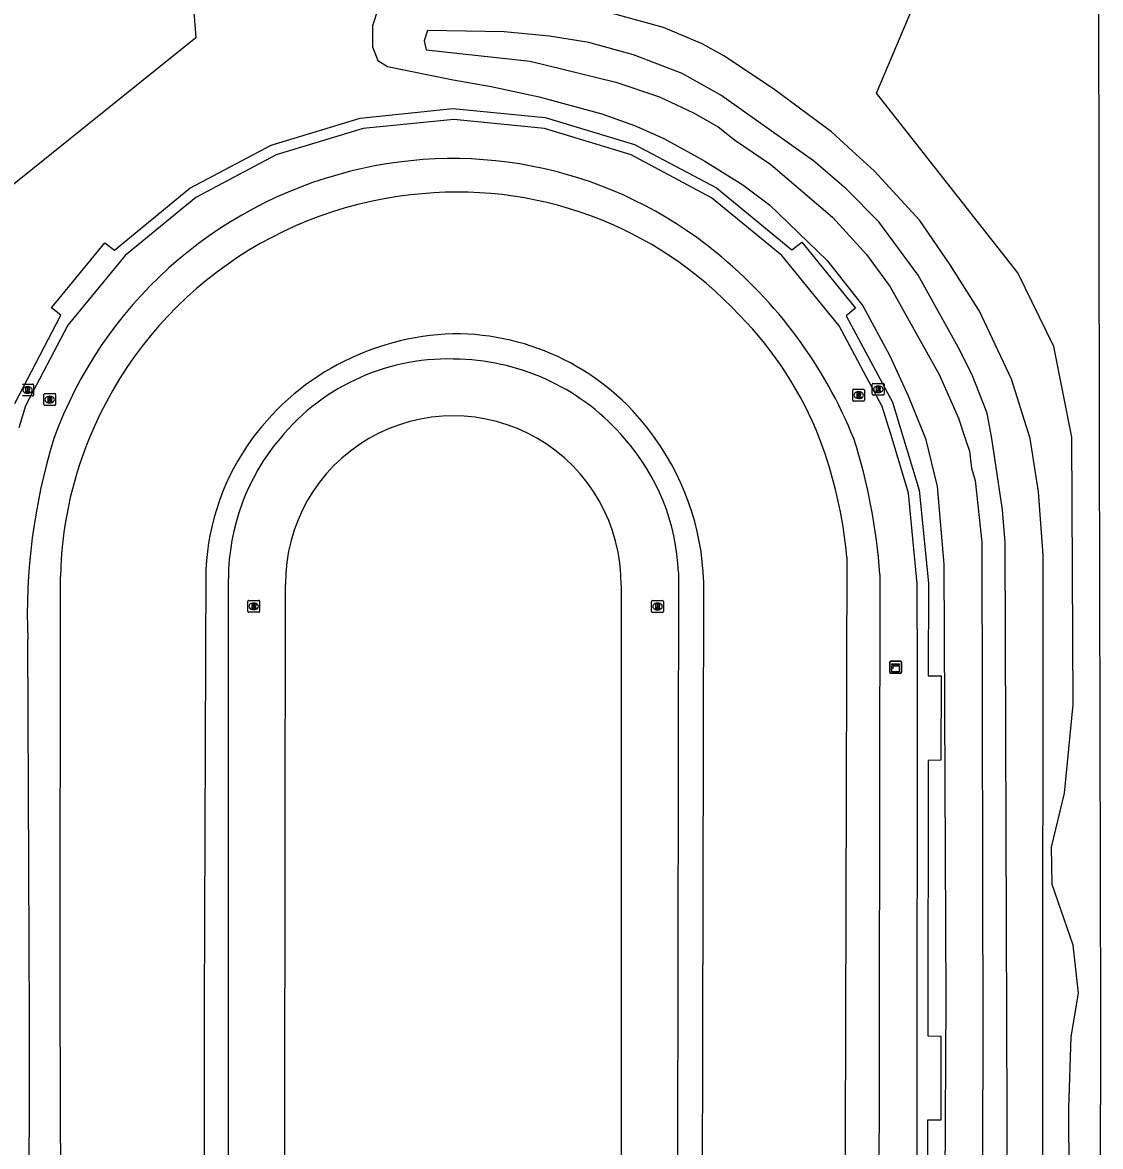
# Model space of a CAD drawing. Extents: x 160203 to 161526, y 379529 to 381797.
# Drawn here: x 160918.7 to 161009.6, y 380690.3 to 380785.1 of the extents above; entities that cross this region are included whole.
import ezdxf

# ---------------------------------------------------------------- set-up
doc = ezdxf.new("R2010")
doc.units = 0
for name, color, linetype in [('IMGEO_Gemengd_bos', 7, 'Continuous'), ('IMGEO_Groenvoorziening', 7, 'Continuous'), ('IMGEO_Kast', 7, 'Continuous'), ('IMGEO_Pand', 7, 'Continuous'), ('IMGEO_Rioolput', 7, 'Continuous'), ('IMGEO_Terreindeel_gesloten', 7, 'Continuous'), ('IMGEO_Voetpad_open', 7, 'Continuous')]:
    doc.layers.add(name, color=color, linetype=linetype)

msp = doc.modelspace()

# ---------------------------------------------------------------- linework, layer by layer
at = {"layer": 'IMGEO_Gemengd_bos'}
for points in [[(161009.381, 380788.705), (161009.427, 380750), (161009.55, 380701.014), (161009.358, 380600.795), (161009.357, 380600.463)], [(161009.357, 380600.463), (161003.452, 380600.701), (161005.769, 380611.817), (161007.142, 380641.41), (161006.878, 380693.571), (161007.073, 380699.584), (161007.69, 380703.273), (161007.235, 380707.303), (161005.481, 380712.438), (161005.416, 380715.558), (161006.52, 380720.109), (161007.243, 380727.584), (161007.13, 380750.108), (161005.629, 380757.747), (161002.579, 380763.966), (160990.678, 380779.107), (160994.322, 380787.754)]]:
    msp.add_lwpolyline(points, dxfattribs=at)
at = {"layer": 'IMGEO_Groenvoorziening'}
for points in [[(160932.839, 380790.308), (160933.337, 380783.757), (160912.004, 380766.626)], [(160948.686, 380786.162), (160948.216, 380784.779), (160948.216, 380783.014), (160948.661, 380781.846), (160949.486, 380781.35), (160955.033, 380780.237), (160958.219, 380779.674), (160962.269, 380778.786), (160967.55, 380777.364), (160970.304, 380776.373), (160972.78, 380775.294), (160975.576, 380773.73), (160976.207, 380773.377), (160979.419, 380771.371), (160981.653, 380769.682), (160986.515, 380764.997), (160989.523, 380761.188), (160991.795, 380756.96), (160993.344, 380753.608), (160994.802, 380750), (160995.781, 380745.952), (160996.365, 380739.413), (160996.525, 380702.81), (160996.101, 380625.885)], [(160999.16, 380600.874), (161000, 380602.318), (161001.164, 380604.32), (161002.321, 380607.557), (161003.825, 380617.389), (161004.231, 380622.325), (161004.676, 380649.009), (161004.718, 380740.187), (161004.324, 380745.507), (161003.633, 380750), (161002.052, 380754.992), (161000, 380759.347), (160999.348, 380760.731), (160996.886, 380764.641), (160994.321, 380768.374), (160990.475, 380772.552), (160988.632, 380774.252), (160986.895, 380775.853), (160981.907, 380779.509), (160977.819, 380782.252), (160975.991, 380783.268), (160972.741, 380784.639), (160968.133, 380785.883)], [(161001.832, 380652.714), (161001.506, 380741.241), (161001.291, 380743.996), (161000.39, 380750), (161000, 380752.126), (160998.701, 380755.411), (160997.571, 380757.709), (160994.182, 380763.778), (160990.881, 380768.247), (160988.127, 380771.041), (160985.372, 380773.402), (160977.565, 380778.938), (160974.316, 380780.754), (160970.215, 380782.328), (160966.445, 380783.356), (160963.145, 380783.89), (160959.311, 380784.258), (160952.85, 380784.385), (160952.583, 380783.509), (160952.748, 380782.76), (160961.494, 380781.807), (160968.73, 380780.03), (160972.411, 380778.786), (160975.255, 380777.44), (160977.337, 380776.259), (160978.708, 380775.154), (160981.767, 380773.097), (160986.972, 380768.666), (160989.828, 380765.517), (160991.821, 380762.788), (160995.946, 380755.398), (160997.584, 380751.716), (160998.156, 380750), (160998.511, 380748.935), (160998.688, 380747.513), (160998.98, 380746.46), (160999.564, 380741.267), (160999.651, 380699.563), (160999.421, 380628.352)]]:
    msp.add_lwpolyline(points, dxfattribs=at)
at = {"layer": 'IMGEO_Kast'}
for p, q in [((160991.79, 380730.304), (160991.79, 380731.145)), ((160991.79, 380731.145), (160991.79, 380730.304)), ((160991.865, 380731.229), (160992.706, 380731.229)), ((160992.706, 380731.229), (160991.865, 380731.229)), ((160992.79, 380731.154), (160992.79, 380730.313)), ((160992.79, 380730.313), (160992.79, 380731.154)), ((160992.715, 380730.229), (160991.874, 380730.229)), ((160991.874, 380730.229), (160992.715, 380730.229))]:
    msp.add_line(p, q, dxfattribs=at)
for points in [[(160991.985, 380731.019), (160992.585, 380731.019), (160992.585, 380730.934), (160991.985, 380730.934), (160991.985, 380731.019)], [(160991.985, 380730.844), (160992.585, 380730.844), (160992.585, 380730.355), (160991.985, 380730.355), (160991.985, 380730.844)]]:
    msp.add_lwpolyline(points, dxfattribs=at)
msp.add_circle((160992.069, 380730.693), 0.0377, dxfattribs=at)
for centre, start, end in [((160991.868, 380731.151), 92.4484, 184.28452), ((160991.868, 380731.151), 92.4484, 184.28452), ((160992.712, 380731.151), 2.4484, 94.28452), ((160992.712, 380731.151), 2.4484, 94.28452), ((160991.868, 380730.307), 182.4484, 274.28452), ((160991.868, 380730.307), 182.4484, 274.28452), ((160992.712, 380730.307), 272.4484, 4.28452), ((160992.712, 380730.307), 272.4484, 4.28452)]:
    msp.add_arc(centre, 0.0779, start, end, dxfattribs=at)
at = {"layer": 'IMGEO_Pand'}
for points in [[(160994.04, 380631.809), (160994.099, 380699.851), (160994.122, 380722.632), (160994.123, 380730.154), (160994.113, 380737.752), (160993.389, 380745.384), (160991.989, 380750), (160991.17, 380752.701), (160987.544, 380759.494), (160982.71, 380765.41), (160976.773, 380770.281), (160970.027, 380773.9), (160962.72, 380776.112), (160955.074, 380776.882), (160947.441, 380776.119), (160940.107, 380773.915), (160933.335, 380770.303), (160927.387, 380765.418), (160922.574, 380759.55), (160918.998, 380752.751), (160918.433, 380750.903)], [(160990.963, 380738.534), (160990.792, 380625.496)], [(160919.208, 380622.07), (160919.331, 380701.034), (160919.185, 380733.077)]]:
    msp.add_lwpolyline(points, dxfattribs=at)
for centre, radius, start, end in [((160954.987, 380738.543), 35.047, 50.71236, 104.23081), ((160955.065, 380737.738), 35.848, 104.0358, 159.99711), ((160952.577, 380735.362), 39.035, 22.02371, 50.93161), ((160970.169, 380735.068), 51.023, 162.98309, 182.23631), ((160943.147, 380735.308), 47.925, 3.86032, 17.85291)]:
    msp.add_arc(centre, radius, start, end, dxfattribs=at)
at = {"layer": 'IMGEO_Rioolput'}
for p, q in [((160918.742, 380754.59), (160919.594, 380754.59)), ((160919.155, 380754.37), (160919.18, 380754.37)), ((160919.668, 380754.516), (160919.668, 380753.664)), ((160990.329, 380753.725), (160990.329, 380754.577)), ((160990.404, 380754.651), (160991.256, 380754.651)), ((160990.817, 380754.431), (160990.842, 380754.431)), ((160991.33, 380754.577), (160991.33, 380753.725)), ((160919.594, 380753.59), (160918.742, 380753.59)), ((160919.178, 380753.81), (160919.153, 380753.81)), ((160920.533, 380752.857), (160920.533, 380753.709)), ((160920.608, 380753.783), (160921.46, 380753.783)), ((160921.021, 380753.563), (160921.046, 380753.563)), ((160921.534, 380753.709), (160921.534, 380752.857)), ((160988.676, 380753.232), (160988.676, 380754.084)), ((160988.751, 380754.158), (160989.603, 380754.158)), ((160989.164, 380753.938), (160989.189, 380753.938)), ((160989.677, 380754.084), (160989.677, 380753.232)), ((160991.256, 380753.651), (160990.404, 380753.651)), ((160990.84, 380753.871), (160990.815, 380753.871)), ((160921.46, 380752.783), (160920.608, 380752.783)), ((160921.044, 380753.003), (160921.019, 380753.003)), ((160989.603, 380753.158), (160988.751, 380753.158)), ((160989.187, 380753.378), (160989.162, 380753.378)), ((160937.719, 380735.436), (160937.719, 380736.288)), ((160937.794, 380736.362), (160938.646, 380736.362)), ((160938.23, 380735.582), (160938.205, 380735.582)), ((160938.207, 380736.142), (160938.232, 380736.142)), ((160938.72, 380736.288), (160938.72, 380735.436)), ((160971.736, 380735.422), (160971.736, 380736.274)), ((160971.811, 380736.348), (160972.663, 380736.348)), ((160972.247, 380735.568), (160972.222, 380735.568)), ((160972.224, 380736.128), (160972.249, 380736.128)), ((160972.737, 380736.274), (160972.737, 380735.422)), ((160938.646, 380735.362), (160937.794, 380735.362)), ((160972.663, 380735.348), (160971.811, 380735.348))]:
    msp.add_line(p, q, dxfattribs=at)
for points in [[(160918.742, 380754.59), (160919.594, 380754.59)], [(160919.668, 380754.516), (160919.668, 380753.664)], [(160990.329, 380753.725), (160990.329, 380754.577)], [(160990.404, 380754.651), (160991.256, 380754.651)], [(160991.33, 380754.577), (160991.33, 380753.725)], [(160919.594, 380753.59), (160918.742, 380753.59)], [(160919.256, 380754.288), (160919.004, 380754.29), (160919.004, 380753.89)], [(160919.004, 380753.89), (160919.128, 380753.89), (160919.128, 380754.052), (160919.139, 380754.052)], [(160919.182, 380754.209), (160919.128, 380754.209), (160919.128, 380754.128)], [(160919.128, 380754.128), (160919.18, 380754.128)], [(160919.186, 380754.023), (160919.257, 380753.89), (160919.397, 380753.89), (160919.332, 380754.016)], [(160920.533, 380752.857), (160920.533, 380753.709)], [(160920.608, 380753.783), (160921.46, 380753.783)], [(160921.122, 380753.481), (160920.87, 380753.483), (160920.87, 380753.083)], [(160921.534, 380753.709), (160921.534, 380752.857)], [(160988.676, 380753.232), (160988.676, 380754.084)], [(160988.751, 380754.158), (160989.603, 380754.158)], [(160989.265, 380753.856), (160989.013, 380753.858), (160989.013, 380753.458)], [(160989.013, 380753.458), (160989.137, 380753.458), (160989.137, 380753.62), (160989.148, 380753.62)], [(160989.191, 380753.777), (160989.137, 380753.777), (160989.137, 380753.696)], [(160989.137, 380753.696), (160989.189, 380753.696)], [(160989.195, 380753.591), (160989.266, 380753.458), (160989.406, 380753.458), (160989.341, 380753.584)], [(160989.677, 380754.084), (160989.677, 380753.232)], [(160991.256, 380753.651), (160990.404, 380753.651)], [(160990.918, 380754.349), (160990.666, 380754.351), (160990.666, 380753.951)], [(160990.666, 380753.951), (160990.79, 380753.951), (160990.79, 380754.113), (160990.801, 380754.113)], [(160990.844, 380754.27), (160990.79, 380754.27), (160990.79, 380754.189)], [(160990.79, 380754.189), (160990.842, 380754.189)], [(160990.848, 380754.084), (160990.919, 380753.951), (160991.059, 380753.951), (160990.994, 380754.077)], [(160921.46, 380752.783), (160920.608, 380752.783)], [(160920.87, 380753.083), (160920.994, 380753.083), (160920.994, 380753.245), (160921.005, 380753.245)], [(160921.048, 380753.402), (160920.994, 380753.402), (160920.994, 380753.321)], [(160920.994, 380753.321), (160921.046, 380753.321)], [(160921.052, 380753.216), (160921.123, 380753.083), (160921.263, 380753.083), (160921.198, 380753.209)], [(160989.603, 380753.158), (160988.751, 380753.158)], [(160937.719, 380735.436), (160937.719, 380736.288)], [(160937.794, 380736.362), (160938.646, 380736.362)], [(160938.308, 380736.06), (160938.056, 380736.062), (160938.056, 380735.662)], [(160938.056, 380735.662), (160938.18, 380735.662), (160938.18, 380735.824), (160938.191, 380735.824)], [(160938.234, 380735.981), (160938.18, 380735.981), (160938.18, 380735.9)], [(160938.18, 380735.9), (160938.232, 380735.9)], [(160938.238, 380735.795), (160938.309, 380735.662), (160938.449, 380735.662), (160938.384, 380735.788)], [(160938.72, 380736.288), (160938.72, 380735.436)], [(160971.736, 380735.422), (160971.736, 380736.274)], [(160971.811, 380736.348), (160972.663, 380736.348)], [(160972.325, 380736.046), (160972.073, 380736.048), (160972.073, 380735.648)], [(160972.073, 380735.648), (160972.197, 380735.648), (160972.197, 380735.81), (160972.208, 380735.81)], [(160972.251, 380735.967), (160972.197, 380735.967), (160972.197, 380735.886)], [(160972.197, 380735.886), (160972.249, 380735.886)], [(160972.255, 380735.781), (160972.326, 380735.648), (160972.466, 380735.648), (160972.401, 380735.774)], [(160972.737, 380736.274), (160972.737, 380735.422)], [(160938.646, 380735.362), (160937.794, 380735.362)], [(160972.663, 380735.348), (160971.811, 380735.348)]]:
    msp.add_lwpolyline(points, dxfattribs=at)
for centre, radius, start, end in [((160919.592, 380754.514), 0.0765, 1.55205, 88.44795), ((160919.592, 380754.514), 0.0765, 1.55205, 88.44795), ((160990.406, 380754.575), 0.0765, 91.55205, 178.44795), ((160990.406, 380754.575), 0.0765, 91.55205, 178.44795), ((160991.254, 380754.575), 0.0765, 1.55205, 88.44795), ((160991.254, 380754.575), 0.0765, 1.55205, 88.44795), ((160919.138, 380753.999), 0.0533, 26.02933, 88.69889), ((160919.164, 380754.317), 0.19, 274.7715, 282.96867), ((160919.188, 380754.113), 0.0964, 77.00612, 93.18647), ((160919.202, 380754.17), 0.0378, 276.66336, 79.67722), ((160919.255, 380754.178), 0.109, 350.36119, 89.41601), ((160919.253, 380754.178), 0.112, 277.58423, 350.98172), ((160919.237, 380753.963), 0.108, 29.51342, 73.79051), ((160919.592, 380753.666), 0.0765, 271.55205, 358.44795), ((160919.592, 380753.666), 0.0765, 271.55205, 358.44795), ((160920.61, 380753.707), 0.0765, 91.55205, 178.44795), ((160920.61, 380753.707), 0.0765, 91.55205, 178.44795), ((160921.121, 380753.371), 0.109, 350.36119, 89.41601), ((160921.458, 380753.707), 0.0765, 1.55205, 88.44795), ((160921.458, 380753.707), 0.0765, 1.55205, 88.44795), ((160988.753, 380754.082), 0.0765, 91.55205, 178.44795), ((160988.753, 380754.082), 0.0765, 91.55205, 178.44795), ((160989.147, 380753.567), 0.0533, 26.02933, 88.69889), ((160989.173, 380753.885), 0.19, 274.7715, 282.96867), ((160989.197, 380753.681), 0.0964, 77.00612, 93.18647), ((160989.211, 380753.738), 0.0378, 276.66336, 79.67722), ((160989.264, 380753.746), 0.109, 350.36119, 89.41601), ((160989.262, 380753.746), 0.112, 277.58423, 350.98172), ((160989.246, 380753.531), 0.108, 29.51342, 73.79051), ((160989.601, 380754.082), 0.0765, 1.55205, 88.44795), ((160989.601, 380754.082), 0.0765, 1.55205, 88.44795), ((160990.406, 380753.727), 0.0765, 181.55205, 268.44795), ((160990.406, 380753.727), 0.0765, 181.55205, 268.44795), ((160990.8, 380754.06), 0.0533, 26.02933, 88.69889), ((160990.826, 380754.378), 0.19, 274.7715, 282.96867), ((160990.85, 380754.174), 0.0964, 77.00612, 93.18647), ((160990.864, 380754.231), 0.0378, 276.66336, 79.67722), ((160990.917, 380754.239), 0.109, 350.36119, 89.41601), ((160990.915, 380754.239), 0.112, 277.58423, 350.98172), ((160990.899, 380754.024), 0.108, 29.51342, 73.79051), ((160991.254, 380753.727), 0.0765, 271.55205, 358.44795), ((160991.254, 380753.727), 0.0765, 271.55205, 358.44795), ((160920.61, 380752.859), 0.0765, 181.55205, 268.44795), ((160920.61, 380752.859), 0.0765, 181.55205, 268.44795), ((160921.004, 380753.192), 0.0533, 26.02933, 88.69889), ((160921.03, 380753.51), 0.19, 274.7715, 282.96867), ((160921.054, 380753.306), 0.0964, 77.00612, 93.18647), ((160921.068, 380753.363), 0.0378, 276.66336, 79.67722), ((160921.119, 380753.371), 0.112, 277.58423, 350.98172), ((160921.103, 380753.156), 0.108, 29.51342, 73.79051), ((160921.458, 380752.859), 0.0765, 271.55205, 358.44795), ((160921.458, 380752.859), 0.0765, 271.55205, 358.44795), ((160988.753, 380753.234), 0.0765, 181.55205, 268.44795), ((160988.753, 380753.234), 0.0765, 181.55205, 268.44795), ((160989.601, 380753.234), 0.0765, 271.55205, 358.44795), ((160989.601, 380753.234), 0.0765, 271.55205, 358.44795), ((160937.796, 380736.286), 0.0765, 91.55205, 178.44795), ((160937.796, 380736.286), 0.0765, 91.55205, 178.44795), ((160937.796, 380735.438), 0.0765, 181.55205, 268.44795), ((160937.796, 380735.438), 0.0765, 181.55205, 268.44795), ((160938.19, 380735.771), 0.0533, 26.02933, 88.69889), ((160938.216, 380736.089), 0.19, 274.7715, 282.96867), ((160938.24, 380735.885), 0.0964, 77.00612, 93.18647), ((160938.254, 380735.942), 0.0378, 276.66336, 79.67722), ((160938.307, 380735.95), 0.109, 350.36119, 89.41601), ((160938.305, 380735.95), 0.112, 277.58423, 350.98172), ((160938.289, 380735.735), 0.108, 29.51342, 73.79051), ((160938.644, 380736.286), 0.0765, 1.55205, 88.44795), ((160938.644, 380736.286), 0.0765, 1.55205, 88.44795), ((160938.644, 380735.438), 0.0765, 271.55205, 358.44795), ((160938.644, 380735.438), 0.0765, 271.55205, 358.44795), ((160971.813, 380736.272), 0.0765, 91.55205, 178.44795), ((160971.813, 380736.272), 0.0765, 91.55205, 178.44795), ((160971.813, 380735.424), 0.0765, 181.55205, 268.44795), ((160971.813, 380735.424), 0.0765, 181.55205, 268.44795), ((160972.207, 380735.757), 0.0533, 26.02933, 88.69889), ((160972.233, 380736.075), 0.19, 274.7715, 282.96867), ((160972.257, 380735.871), 0.0964, 77.00612, 93.18647), ((160972.271, 380735.928), 0.0378, 276.66336, 79.67722), ((160972.324, 380735.936), 0.109, 350.36119, 89.41601), ((160972.322, 380735.936), 0.112, 277.58423, 350.98172), ((160972.306, 380735.721), 0.108, 29.51342, 73.79051), ((160972.661, 380736.272), 0.0765, 1.55205, 88.44795), ((160972.661, 380736.272), 0.0765, 1.55205, 88.44795), ((160972.661, 380735.424), 0.0765, 271.55205, 358.44795), ((160972.661, 380735.424), 0.0765, 271.55205, 358.44795)]:
    msp.add_arc(centre, radius, start, end, dxfattribs=at)
for centre, major_axis, ratio, start_param, end_param in [((160919.154, 380754.09), (-0.387, 0.002), 0.722429, 4.712389, 7.853982), ((160919.179, 380754.09), (-0.39, 0.002), 0.717154, 1.570796, 4.712389), ((160990.816, 380754.151), (-0.387, 0.002), 0.722429, 4.712389, 7.853982), ((160990.841, 380754.151), (-0.39, 0.002), 0.717154, 1.570796, 4.712389), ((160921.02, 380753.283), (-0.387, 0.002), 0.722429, 4.712389, 7.853982), ((160921.045, 380753.283), (-0.39, 0.002), 0.717154, 1.570796, 4.712389), ((160989.163, 380753.658), (-0.387, 0.002), 0.722429, 4.712389, 7.853982), ((160989.188, 380753.658), (-0.39, 0.002), 0.717154, 1.570796, 4.712389), ((160938.206, 380735.862), (-0.387, 0.002), 0.722429, 4.712389, 7.853982), ((160938.231, 380735.862), (-0.39, 0.002), 0.717154, 1.570796, 4.712389), ((160972.223, 380735.848), (-0.387, 0.002), 0.722429, 4.712389, 7.853982), ((160972.248, 380735.848), (-0.39, 0.002), 0.717154, 1.570796, 4.712389)]:
    msp.add_ellipse(centre, major_axis=major_axis, ratio=ratio, start_param=start_param, end_param=end_param, dxfattribs=at)
at = {"layer": 'IMGEO_Terreindeel_gesloten'}
for points in [[(160988.19, 380740.01), (160987.857, 380622.464)], [(160922.19, 380621.454), (160921.922, 380702.829), (160921.951, 380738.375)], [(160934.18, 380738.995), (160934.04, 380702.066), (160934.073, 380626.579)], [(160973.989, 380738.701), (160973.794, 380623.828)], [(160936.056, 380625.658), (160936.085, 380738.193)], [(160940.751, 380624.361), (160940.89, 380737.705)], [(160969.164, 380737.621), (160969.168, 380624.366)], [(160975.892, 380624.187), (160976.13, 380737.012)]]:
    msp.add_lwpolyline(points, dxfattribs=at)
for centre, radius, start, end in [((160955.111, 380737.57), 33.159, 96.33951, 157.97969), ((160955.391, 380738.391), 32.377, 42.74947, 96.9908), ((160957.246, 380738.805), 30.748, 21.35218, 44.53068), ((160955.6, 380737.035), 21.787, 89.8794, 143.47245), ((160955.117, 380738.192), 20.637, 34.9124, 88.53236), ((160954.592, 380738.407), 18.299, 86.91153, 140.67949), ((160954.993, 380737.689), 18.999, 40.39766, 88.2353), ((160955.027, 380737.774), 14.137, 59.86302, 120.13698), ((160953.675, 380737.838), 31.729, 157.45594, 179.03109), ((160954.756, 380737.88), 20.606, 143.96358, 176.899), ((160954.444, 380738.135), 18.359, 139.7289, 179.81869), ((160955.025, 380737.775), 14.136, 120.134, 180.28294), ((160955.026, 380737.773), 14.139, 359.38531, 59.86191), ((160955.968, 380738.039), 18.033, 2.10299, 41.55751), ((160954.303, 380737.279), 21.829, 359.29809, 35.65339), ((160950.297, 380736.524), 38.053, 5.25573, 20.7402)]:
    msp.add_arc(centre, radius, start, end, dxfattribs=at)
at = {"layer": 'IMGEO_Voetpad_open'}
msp.add_lwpolyline([(160918.088, 380752.958), (160921.971, 380760.385), (160921.195, 380761.015), (160925.671, 380766.502), (160926.481, 380765.881), (160932.834, 380771.082), (160939.693, 380774.727), (160947.186, 380777), (160954.981, 380777.802), (160962.78, 380777.042), (160970.297, 380774.771), (160977.211, 380771.114), (160983.557, 380765.895), (160984.39, 380766.554), (160988.911, 380760.987), (160988.128, 380760.336), (160992.029, 380753.054), (160992.955, 380750), (160994.274, 380745.646), (160995.047, 380737.807), (160995.043, 380729.998), (160996.12, 380730.02), (160996.109, 380722.903), (160995.026, 380722.885), (160995.007, 380699.661), (160996.103, 380699.645), (160996.104, 380692.574), (160994.975, 380692.556), (160994.968, 380669.398)], dxfattribs=at)

doc.saveas('drawing.dxf')
